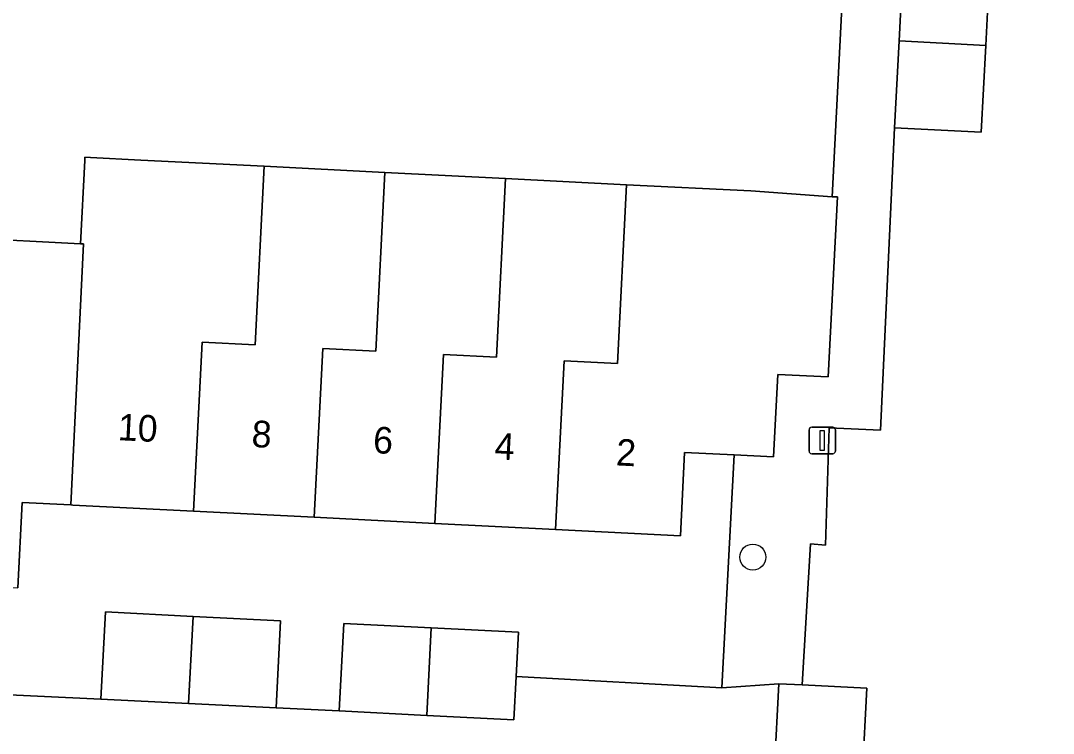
# Model space of a CAD drawing. Extents: x 162989 to 165008, y 383432 to 384338.
# Drawn here: x 164589.06 to 164627.87, y 383611.48 to 383638.25 of the extents above; entities that cross this region are included whole.
import ezdxf

# ---------------------------------------------------------------- set-up
doc = ezdxf.new("R2010")
doc.units = 0
for name, color, linetype in [('IMGEO_Boom', 7, 'Continuous'), ('IMGEO_Erf', 7, 'Continuous'), ('IMGEO_Lichtmast', 7, 'Continuous'), ('IMGEO_Pand', 7, 'Continuous'), ('IMGEO_Pand_nummerreeks', 7, 'Continuous'), ('IMGEO_Voetpad_open', 7, 'Continuous')]:
    doc.layers.add(name, color=color, linetype=linetype)

msp = doc.modelspace()

# ---------------------------------------------------------------- linework, layer by layer
at = {"layer": 'IMGEO_Boom'}
msp.add_circle((164616.573, 383618.104), 0.489, dxfattribs=at)
at = {"layer": 'IMGEO_Erf'}
for points in [[(164587.001, 383630.091), (164591.312, 383629.874), (164591.47, 383632.997), (164591.476, 383633.123), (164591.681, 383633.113), (164593.578, 383633.017), (164598.212, 383632.783), (164602.748, 383632.553), (164607.284, 383632.324), (164611.822, 383632.094), (164616.492, 383631.858), (164619.558, 383631.641), (164620.045, 383641.232), (164608.459, 383641.812), (164608.383, 383640.289), (164607.661, 383640.326), (164607.737, 383641.848), (164592.128, 383642.63), (164591.973, 383639.309), (164573.624, 383640.331)], [(164625.492, 383640.584), (164625.325, 383637.325), (164625.157, 383634.065), (164621.9, 383634.233), (164621.376, 383622.87), (164619.446, 383622.963), (164619.306, 383618.546), (164618.739, 383618.605), (164618.429, 383613.303), (164620.855, 383613.178), (164620.533, 383606.914), (164628.075, 383606.55), (164628.313, 383611.178), (164628.551, 383615.805), (164631.702, 383615.643), (164631.811, 383617.759), (164632.042, 383622.253), (164632.274, 383626.747), (164632.505, 383631.241), (164632.744, 383635.884), (164632.875, 383638.074), (164632.999, 383640.161)], [(164587.306, 383612.987), (164592.08, 383612.77), (164592.246, 383616.044), (164595.538, 383615.877), (164598.828, 383615.711), (164598.662, 383612.437), (164601.035, 383612.324), (164601.201, 383615.615), (164604.482, 383615.449), (164607.764, 383615.283), (164607.68, 383613.62), (164615.411, 383613.19), (164615.874, 383621.945), (164614.008, 383622.039), (164613.85, 383618.904), (164609.163, 383619.141), (164604.626, 383619.371), (164600.09, 383619.6), (164595.554, 383619.83), (164591.018, 383620.059), (164590.942, 383620.063), (164589.122, 383620.155), (164588.96, 383616.946)]]:
    msp.add_lwpolyline(points, dxfattribs=at)
at = {"layer": 'IMGEO_Lichtmast'}
for p, q in [((164618.785, 383622.986), (164619.575, 383622.986)), ((164619.575, 383622.986), (164618.785, 383622.986)), ((164618.685, 383622.086), (164618.685, 383622.886)), ((164618.685, 383622.886), (164618.685, 383622.086)), ((164619.675, 383622.886), (164619.675, 383622.086)), ((164619.675, 383622.086), (164619.675, 383622.886)), ((164619.575, 383621.986), (164618.785, 383621.986)), ((164618.785, 383621.986), (164619.575, 383621.986))]:
    msp.add_line(p, q, dxfattribs=at)
msp.add_lwpolyline([(164619.105, 383622.861), (164619.255, 383622.861), (164619.255, 383622.111), (164619.105, 383622.111), (164619.105, 383622.861)], dxfattribs=at)
for centre, start, end in [((164618.785, 383622.886), 90, 180), ((164618.785, 383622.886), 90, 180), ((164619.575, 383622.886), 0, 90), ((164619.575, 383622.886), 360, 90), ((164618.785, 383622.086), 180, 270), ((164618.785, 383622.086), 180, 270), ((164619.575, 383622.086), 270, 0), ((164619.575, 383622.086), 270, 0)]:
    msp.add_arc(centre, 0.1, start, end, dxfattribs=at)
at = {"layer": 'IMGEO_Pand'}
for points in [[(164622.068, 383637.492), (164625.325, 383637.325), (164625.492, 383640.584), (164622.236, 383640.752)], [(164622.068, 383637.492), (164621.9, 383634.233), (164625.157, 383634.065), (164625.325, 383637.325)], [(164598.212, 383632.783), (164593.578, 383633.017), (164591.681, 383633.113), (164591.476, 383633.123), (164591.47, 383632.997), (164591.312, 383629.874), (164591.382, 383629.87), (164591.42, 383629.868), (164590.942, 383620.063), (164591.018, 383620.059), (164595.554, 383619.83), (164595.876, 383626.176), (164597.873, 383626.075)], [(164602.748, 383632.553), (164598.212, 383632.783), (164597.873, 383626.075), (164595.876, 383626.176), (164595.554, 383619.83), (164600.09, 383619.6), (164600.412, 383625.944), (164602.409, 383625.843)], [(164604.626, 383619.371), (164604.948, 383625.712), (164606.945, 383625.611), (164607.284, 383632.324), (164602.748, 383632.553), (164602.409, 383625.843), (164600.412, 383625.944), (164600.09, 383619.6)], [(164609.163, 383619.141), (164609.485, 383625.481), (164611.482, 383625.38), (164611.822, 383632.094), (164607.284, 383632.324), (164606.945, 383625.611), (164604.948, 383625.712), (164604.626, 383619.371)], [(164609.163, 383619.141), (164613.85, 383618.904), (164614.008, 383622.039), (164615.874, 383621.945), (164617.356, 383621.87), (164617.513, 383624.966), (164619.41, 383624.87), (164619.752, 383631.631), (164619.558, 383631.641), (164616.492, 383631.858), (164611.822, 383632.094), (164611.482, 383625.38), (164609.485, 383625.481)], [(164591.42, 383629.868), (164591.382, 383629.87), (164591.312, 383629.874), (164587.001, 383630.091), (164586.687, 383623.901), (164584.49, 383624.012), (164584.146, 383617.19), (164588.96, 383616.946), (164589.122, 383620.155), (164590.942, 383620.063)], [(164595.538, 383615.877), (164592.246, 383616.044), (164592.08, 383612.77), (164595.37, 383612.604)], [(164595.538, 383615.877), (164595.37, 383612.604), (164598.662, 383612.437), (164598.828, 383615.711)], [(164604.318, 383612.158), (164604.482, 383615.449), (164601.201, 383615.615), (164601.035, 383612.324)], [(164604.318, 383612.158), (164607.598, 383611.992), (164607.68, 383613.62), (164607.764, 383615.283), (164604.482, 383615.449)], [(164617.546, 383613.348), (164617.224, 383607.084), (164620.533, 383606.914), (164620.855, 383613.178), (164618.429, 383613.303)]]:
    msp.add_lwpolyline(points, close=True, dxfattribs=at)
at = {"layer": 'IMGEO_Voetpad_open'}
msp.add_lwpolyline([(164622.236, 383640.752), (164622.453, 383646.709), (164620.32, 383646.82), (164620.241, 383645.137), (164620.227, 383644.828), (164620.136, 383643.03), (164620.045, 383641.232), (164619.558, 383631.641), (164619.752, 383631.631), (164619.41, 383624.87), (164617.513, 383624.966), (164617.356, 383621.87), (164615.874, 383621.945), (164615.411, 383613.19), (164617.546, 383613.348), (164618.429, 383613.303), (164618.739, 383618.605), (164619.306, 383618.546), (164619.446, 383622.963), (164621.376, 383622.87), (164621.9, 383634.233), (164622.068, 383637.492)], close=True, dxfattribs=at)
msp.add_lwpolyline([(164639.839, 383605.978), (164634.71, 383606.208), (164628.075, 383606.55), (164620.533, 383606.914), (164617.224, 383607.084), (164617.546, 383613.348), (164615.411, 383613.19), (164607.68, 383613.62), (164607.598, 383611.992), (164604.318, 383612.158), (164601.035, 383612.324), (164598.662, 383612.437), (164595.37, 383612.604), (164592.08, 383612.77), (164587.306, 383612.987)], dxfattribs=at)

# ---------------------------------------------------------------- texts
at = {"layer": 'IMGEO_Pand_nummerreeks'}
for s, rotation, p in [('10', 357.1066, (164592.696, 383622.498)), ('8', 357.1038, (164597.724, 383622.244)), ('6', 357.1038, (164602.286, 383622.013)), ('4', 357.1038, (164606.853, 383621.782)), ('2', 357.1038, (164611.417, 383621.551))]:
    msp.add_text(s, height=1, rotation=rotation, dxfattribs=at).set_placement(p)

doc.saveas('drawing.dxf')
